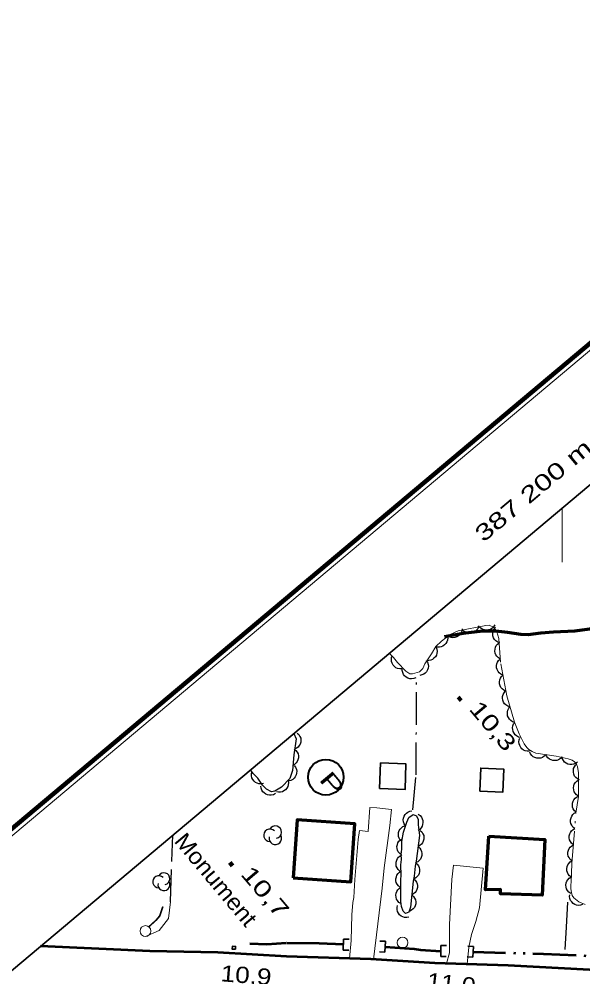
# Model space of a CAD drawing. Extents: x 386081 to 389416, y 5130568 to 5134082.
# Drawn here: x 387099.9 to 387203.8, y 5133815.1 to 5133991.7 of the extents above; entities that cross this region are included whole.
import ezdxf
from ezdxf.enums import TextEntityAlignment as Align

# ---------------------------------------------------------------- set-up
doc = ezdxf.new("R2010")
doc.units = 0
doc.header["$LTSCALE"] = 1.2
for name, pattern in [('DASH_DOUBLE_DOT', [9.2, 5, -1.2, 0.3, -1.2, 0.3, -1.2]), ('DOT_DASHED', [7.7, 5, -1.2, 0.3, -1.2]), ('LONG_DASHED', [7.5, 6, -1.5])]:
    doc.linetypes.add(name, pattern=pattern)
for name, color, linetype, lineweight in [('19', 7, 'Continuous', 13), ('21', 7, 'LONG_DASHED', 35), ('22', 7, 'Continuous', 13), ('26', 7, 'Continuous', 35), ('3', 7, 'Continuous', 140), ('31', 7, 'Continuous', 70), ('36', 7, 'Continuous', 13), ('37', 7, 'Continuous', 13), ('38', 7, 'Continuous', 40), ('39', 7, 'Continuous', 35), ('4', 7, 'DASH_DOUBLE_DOT', 53), ('41', 7, 'DOT_DASHED', 25), ('44', 7, 'Continuous', 25), ('60', 7, 'Continuous', 13), ('61', 7, 'Continuous', 13)]:
    doc.layers.add(name, color=color, linetype=linetype, lineweight=lineweight)

msp = doc.modelspace()

# ---------------------------------------------------------------- linework, layer by layer
at = {"layer": '19'}
for points in [[(387160.75, 5133818.5), (387161.09, 5133821.84), (387161.23, 5133826.56), (387161.41, 5133828.81), (387161.59, 5133829.73), (387161.74, 5133833.1), (387162.36, 5133840.44), (387162.63, 5133842.11), (387164.22, 5133841.93), (387164.51, 5133846.37), (387165.85, 5133846.31), (387168.53, 5133846.01), (387168.23, 5133843.03), (387167.18, 5133835.21), (387166.79, 5133831.47), (387165.19, 5133818.34)], [(387178.69, 5133817.59), (387179.2, 5133819.55), (387179.21, 5133824.76), (387179.65, 5133833.05), (387179.97, 5133835.69), (387185.42, 5133835.17), (387184.77, 5133827.84), (387184.1, 5133825.32), (387183.3, 5133822.92), (387182.77, 5133820.58), (387182.48, 5133817.47)]]:
    msp.add_lwpolyline(points, dxfattribs=at)
at = {"layer": '21', "linetype": 'Continuous', "lineweight": 53}
msp.add_lwpolyline([(387357.75, 5133809.07), (387321.99, 5133810.69), (387307.28, 5133811.58), (387291.49, 5133812.28), (387227.11, 5133815.51), (387205.02, 5133816.42), (387190.05, 5133817.22), (387176.49, 5133817.66), (387164.72, 5133818.37), (387149.19, 5133818.88), (387136.5, 5133819.59), (387123.95, 5133819.83), (387103.83, 5133820.78)], dxfattribs=at)
at = {"layer": '22', "linetype": 'LONG_DASHED', "lineweight": 70}
msp.add_lwpolyline([(387178.3, 5133877.88), (387181.73, 5133878.53), (387185.38, 5133878.91), (387187.68, 5133878.92), (387189.92, 5133878.68), (387192.35, 5133878.29), (387193.73, 5133878.23), (387196.05, 5133878.55), (387198.39, 5133878.76), (387202.32, 5133878.93), (387205.95, 5133879.45)], dxfattribs=at)
at = {"layer": '26'}
for p, q in [((387159.63, 5133820.07), (387159.69, 5133822.09)), ((387159.69, 5133822.09), (387160.69, 5133822.06)), ((387167.4, 5133821.68), (387166.4, 5133821.73)), ((387167.4, 5133821.68), (387167.28, 5133819.66)), ((387177.59, 5133818.88), (387177.64, 5133820.9)), ((387177.64, 5133820.9), (387178.64, 5133820.88)), ((387183.62, 5133820.74), (387182.62, 5133820.8)), ((387183.62, 5133820.74), (387183.49, 5133818.73)), ((387159.63, 5133820.07), (387160.63, 5133820.04)), ((387167.28, 5133819.66), (387166.29, 5133819.72)), ((387177.59, 5133818.88), (387178.59, 5133818.86)), ((387183.49, 5133818.73), (387182.49, 5133818.79))]:
    msp.add_line(p, q, dxfattribs=at)
at = {"layer": '3'}
for p, q in [((387180.84, 5133866.68), (387181.35, 5133866.07)), ((387138.73, 5133836.22), (387139.24, 5133835.61))]:
    msp.add_line(p, q, dxfattribs=at)
at = {"layer": '31', "lineweight": 35}
for points in [[(387166.34, 5133849.83), (387171.02, 5133849.66), (387171.19, 5133854.4), (387166.52, 5133854.57)], [(387184.81, 5133849.36), (387189.06, 5133849.18), (387189.23, 5133853.43), (387184.99, 5133853.61)]]:
    msp.add_lwpolyline(points, close=True, dxfattribs=at)
at = {"layer": '31'}
for points in [[(387150.38, 5133833.38), (387161.02, 5133832.65), (387161.76, 5133843.35), (387151.11, 5133844.09)], [(387186.46, 5133841.05), (387196.78, 5133840.47), (387196.31, 5133830.2), (387188.62, 5133830.4), (387188.62, 5133831.22), (387185.88, 5133831.15)]]:
    msp.add_lwpolyline(points, close=True, dxfattribs=at)
at = {"layer": '36'}
for centre in [(387123.168, 5133823.56), (387170.558, 5133821.44)]:
    msp.add_circle(centre, 1, dxfattribs=at)
at = {"layer": '37'}
msp.add_lwpolyline([(387123.19, 5133822.59), (387125.72, 5133823.67), (387127.43, 5133825.87), (387127.75, 5133828.94)], dxfattribs=at)
msp.add_lwpolyline([(387123.19, 5133822.59), (387125.72, 5133823.67), (387127.43, 5133825.87), (387127.75, 5133828.94)], dxfattribs=at)
at = {"layer": '37', "lineweight": 25}
for points in [[(387126.32, 5133828.03), (387125.78, 5133826.4), (387125.07, 5133825.55), (387123.75, 5133824.33)], [(387126.36, 5133828.02), (387125.82, 5133826.38), (387125.1, 5133825.52), (387123.78, 5133824.3)]]:
    msp.add_lwpolyline(points, dxfattribs=at)
at = {"layer": '38'}
msp.add_circle((387156.42, 5133851.93), 3.285, dxfattribs=at)
at = {"layer": '39'}
msp.add_lwpolyline([(387139.78, 5133820.21), (387139.79, 5133820.74), (387139.18, 5133820.75), (387139.17, 5133820.22)], close=True, dxfattribs=at)
at = {"layer": '4'}
for points in [[(387159.66, 5133821.07), (387155.2, 5133821.28), (387149.11, 5133821.31), (387145.56, 5133821.1), (387142.42, 5133821.2)], [(387167.34, 5133820.68), (387172.7, 5133820.29), (387173.85, 5133820.11), (387177.61, 5133819.88)], [(387183.56, 5133819.75), (387196.55, 5133819.36), (387213.16, 5133818.63), (387236.7, 5133817.44), (387257.34, 5133817.01), (387277.69, 5133816.04), (387292.7, 5133815.69), (387306.57, 5133814.98), (387321.86, 5133813.78), (387364.13, 5133812.01), (387382.65, 5133811.3), (387389.17, 5133811.13)]]:
    msp.add_lwpolyline(points, dxfattribs=at)
at = {"layer": '41'}
for points in [[(387172.46, 5133845.91), (387173.06, 5133852.36), (387173.16, 5133870.75)], [(387127.75, 5133828.94), (387128.05, 5133836.48), (387128.19, 5133841.24)], [(387200.97, 5133828.9), (387200.73, 5133824.28), (387200.5, 5133820.14)]]:
    msp.add_lwpolyline(points, dxfattribs=at)
at = {"layer": '44', "linetype": 'DOT_DASHED', "lineweight": 13}
for points in [[(387202.79, 5133853.92), (387202.57, 5133854.41), (387202.24, 5133854.79), (387201.83, 5133855.05), (387201.1, 5133855.3), (387198.89, 5133855.83), (387195.16, 5133856.38), (387194.48, 5133856.65), (387193.86, 5133857.05), (387193.49, 5133857.4), (387192.99, 5133858.07), (387192.08, 5133859.95), (387191.23, 5133862.07), (387189.76, 5133866.92), (387188.64, 5133873.13), (387188.29, 5133877.49), (387187.93, 5133878.76), (387187.66, 5133879.26), (387187.32, 5133879.63), (387186.55, 5133879.96), (387185.92, 5133879.93), (387180.82, 5133878.94), (387179.36, 5133878.26), (387177.73, 5133877.01), (387176.71, 5133876.03), (387175.92, 5133874.71), (387174.67, 5133872.86), (387174.31, 5133872), (387173.71, 5133871.39), (387172.38, 5133871.02), (387171.9, 5133871.02), (387171.18, 5133871.5), (387169.6, 5133873.07), (387168.88, 5133874.04), (387168.12, 5133874.79)], [(387204.21, 5133828.49), (387203.06, 5133828.98), (387202.14, 5133829.69), (387201.83, 5133830.13), (387201.68, 5133830.65), (387201.58, 5133831.37), (387201.58, 5133832.16), (387201.67, 5133832.55), (387201.78, 5133836.03), (387202.53, 5133845.32), (387202.98, 5133848.41), (387202.97, 5133852.76), (387202.79, 5133853.92)]]:
    msp.add_lwpolyline(points, dxfattribs=at)
at = {"layer": '44'}
for points in [[(387181.57, 5133879.29), (387181.51, 5133878.88), (387181.33, 5133878.51), (387181.15, 5133878.24), (387180.88, 5133878.01), (387180.56, 5133877.83), (387180.19, 5133877.73), (387179.86, 5133877.67), (387179.52, 5133877.73), (387179.16, 5133877.84), (387178.85, 5133878.02)], [(387184.58, 5133879.67), (387184.42, 5133879.29), (387184.16, 5133878.97), (387183.91, 5133878.75), (387183.6, 5133878.6), (387183.24, 5133878.5), (387182.86, 5133878.49), (387182.53, 5133878.51), (387182.21, 5133878.65), (387181.89, 5133878.84), (387181.64, 5133879.1)], [(387187.55, 5133880.01), (387187.34, 5133879.65), (387187.03, 5133879.38), (387186.76, 5133879.2), (387186.42, 5133879.09), (387186.06, 5133879.04), (387185.68, 5133879.09), (387185.36, 5133879.16), (387185.06, 5133879.34), (387184.77, 5133879.58), (387184.56, 5133879.87)], [(387188.5, 5133876.74), (387188.11, 5133876.87), (387187.77, 5133877.11), (387187.53, 5133877.33), (387187.35, 5133877.63), (387187.22, 5133877.98), (387187.18, 5133878.36), (387187.18, 5133878.69), (387187.28, 5133879.02), (387187.45, 5133879.35), (387187.68, 5133879.63)], [(387178.81, 5133878.05), (387178.88, 5133877.63), (387178.83, 5133877.23), (387178.74, 5133876.91), (387178.56, 5133876.61), (387178.32, 5133876.33), (387178, 5133876.12), (387177.71, 5133875.96), (387177.37, 5133875.9), (387177, 5133875.89), (387176.65, 5133875.97)], [(387188.59, 5133873.73), (387188.23, 5133873.93), (387187.95, 5133874.23), (387187.75, 5133874.49), (387187.64, 5133874.82), (387187.58, 5133875.19), (387187.61, 5133875.57), (387187.67, 5133875.89), (387187.84, 5133876.2), (387188.07, 5133876.49), (387188.35, 5133876.72)], [(387176.73, 5133875.91), (387176.89, 5133875.52), (387176.92, 5133875.12), (387176.91, 5133874.79), (387176.79, 5133874.46), (387176.61, 5133874.13), (387176.35, 5133873.86), (387176.1, 5133873.64), (387175.77, 5133873.51), (387175.41, 5133873.43), (387175.05, 5133873.42)], [(387170.45, 5133871.93), (387170.03, 5133871.91), (387169.64, 5133872.01), (387169.33, 5133872.13), (387169.06, 5133872.35), (387168.81, 5133872.63), (387168.64, 5133872.97), (387168.52, 5133873.28), (387168.5, 5133873.63), (387168.54, 5133874), (387168.66, 5133874.34)], [(387174.93, 5133873.49), (387175.16, 5133873.14), (387175.28, 5133872.75), (387175.33, 5133872.42), (387175.28, 5133872.07), (387175.16, 5133871.72), (387174.96, 5133871.4), (387174.76, 5133871.14), (387174.47, 5133870.95), (387174.13, 5133870.79), (387173.77, 5133870.72)], [(387189.07, 5133870.77), (387188.68, 5133870.93), (387188.38, 5133871.2), (387188.16, 5133871.45), (387188.01, 5133871.77), (387187.91, 5133872.12), (387187.91, 5133872.51), (387187.94, 5133872.83), (387188.08, 5133873.15), (387188.28, 5133873.47), (387188.53, 5133873.72)], [(387173.01, 5133870.28), (387172.62, 5133870.12), (387172.21, 5133870.09), (387171.88, 5133870.1), (387171.55, 5133870.21), (387171.23, 5133870.39), (387170.95, 5133870.65), (387170.74, 5133870.9), (387170.6, 5133871.23), (387170.51, 5133871.59), (387170.51, 5133871.95)], [(387189.6, 5133867.81), (387189.22, 5133867.98), (387188.91, 5133868.25), (387188.69, 5133868.49), (387188.54, 5133868.81), (387188.44, 5133869.17), (387188.44, 5133869.55), (387188.47, 5133869.88), (387188.61, 5133870.2), (387188.81, 5133870.51), (387189.07, 5133870.77)], [(387190.37, 5133864.92), (387189.97, 5133865.04), (387189.63, 5133865.27), (387189.38, 5133865.49), (387189.2, 5133865.79), (387189.06, 5133866.13), (387189.01, 5133866.51), (387189.01, 5133866.84), (387189.11, 5133867.18), (387189.27, 5133867.51), (387189.5, 5133867.79)], [(387191.24, 5133862.05), (387190.84, 5133862.17), (387190.5, 5133862.4), (387190.26, 5133862.62), (387190.07, 5133862.92), (387189.93, 5133863.26), (387189.88, 5133863.64), (387189.88, 5133863.97), (387189.98, 5133864.3), (387190.14, 5133864.64), (387190.37, 5133864.92)], [(387192.36, 5133859.26), (387191.95, 5133859.35), (387191.59, 5133859.55), (387191.33, 5133859.75), (387191.12, 5133860.03), (387190.95, 5133860.36), (387190.87, 5133860.73), (387190.83, 5133861.06), (387190.91, 5133861.4), (387191.04, 5133861.75), (387191.24, 5133862.05)], [(387151.14, 5133860.08), (387151.45, 5133859.79), (387151.65, 5133859.44), (387151.78, 5133859.13), (387151.81, 5133858.78), (387151.78, 5133858.41), (387151.66, 5133858.05), (387151.52, 5133857.76), (387151.29, 5133857.5), (387150.99, 5133857.27), (387150.67, 5133857.12)], [(387193.98, 5133856.75), (387193.56, 5133856.73), (387193.17, 5133856.83), (387192.86, 5133856.95), (387192.58, 5133857.17), (387192.34, 5133857.44), (387192.16, 5133857.79), (387192.05, 5133858.09), (387192.03, 5133858.44), (387192.07, 5133858.81), (387192.18, 5133859.15)], [(387150.58, 5133857.13), (387150.91, 5133856.87), (387151.14, 5133856.53), (387151.29, 5133856.24), (387151.35, 5133855.89), (387151.35, 5133855.52), (387151.26, 5133855.15), (387151.15, 5133854.84), (387150.93, 5133854.56), (387150.66, 5133854.31), (387150.35, 5133854.14)], [(387196.98, 5133856.11), (387196.7, 5133855.8), (387196.35, 5133855.6), (387196.04, 5133855.47), (387195.69, 5133855.43), (387195.32, 5133855.45), (387194.96, 5133855.57), (387194.66, 5133855.7), (387194.4, 5133855.94), (387194.17, 5133856.23), (387194.01, 5133856.55)], [(387199.95, 5133855.67), (387199.66, 5133855.37), (387199.31, 5133855.16), (387199.01, 5133855.03), (387198.66, 5133854.99), (387198.29, 5133855.01), (387197.93, 5133855.13), (387197.63, 5133855.26), (387197.37, 5133855.5), (387197.13, 5133855.79), (387196.98, 5133856.11)], [(387202.8, 5133854.72), (387202.46, 5133854.47), (387202.08, 5133854.33), (387201.76, 5133854.26), (387201.41, 5133854.28), (387201.05, 5133854.37), (387200.71, 5133854.55), (387200.44, 5133854.74), (387200.23, 5133855.02), (387200.05, 5133855.34), (387199.96, 5133855.69)], [(387150.58, 5133854.09), (387150.83, 5133853.76), (387150.98, 5133853.38), (387151.05, 5133853.06), (387151.03, 5133852.71), (387150.95, 5133852.35), (387150.77, 5133852.01), (387150.59, 5133851.74), (387150.31, 5133851.52), (387149.98, 5133851.34), (387149.64, 5133851.24)], [(387203.17, 5133851.45), (387202.8, 5133851.63), (387202.49, 5133851.9), (387202.28, 5133852.16), (387202.14, 5133852.48), (387202.05, 5133852.84), (387202.06, 5133853.22), (387202.1, 5133853.54), (387202.24, 5133853.86), (387202.45, 5133854.17), (387202.71, 5133854.42)], [(387144.9, 5133850.76), (387144.48, 5133850.69), (387144.08, 5133850.73), (387143.76, 5133850.81), (387143.46, 5133850.99), (387143.18, 5133851.23), (387142.96, 5133851.54), (387142.8, 5133851.83), (387142.73, 5133852.17), (387142.72, 5133852.54), (387142.79, 5133852.9)], [(387147.11, 5133848.92), (387146.74, 5133848.71), (387146.34, 5133848.62), (387146.02, 5133848.6), (387145.67, 5133848.67), (387145.33, 5133848.8), (387145.02, 5133849.03), (387144.78, 5133849.25), (387144.6, 5133849.55), (387144.47, 5133849.9), (387144.42, 5133850.26)], [(387149.45, 5133851.35), (387149.53, 5133850.95), (387149.49, 5133850.54), (387149.42, 5133850.22), (387149.24, 5133849.91), (387149, 5133849.63), (387148.69, 5133849.41), (387148.41, 5133849.24), (387148.07, 5133849.17), (387147.7, 5133849.15), (387147.34, 5133849.22)], [(387202.98, 5133848.44), (387202.63, 5133848.67), (387202.38, 5133848.99), (387202.2, 5133849.27), (387202.11, 5133849.61), (387202.08, 5133849.98), (387202.14, 5133850.35), (387202.23, 5133850.67), (387202.42, 5133850.96), (387202.68, 5133851.23), (387202.97, 5133851.44)], [(387202.55, 5133845.47), (387202.24, 5133845.75), (387202.04, 5133846.1), (387201.91, 5133846.4), (387201.87, 5133846.75), (387201.89, 5133847.12), (387202, 5133847.49), (387202.14, 5133847.78), (387202.37, 5133848.05), (387202.66, 5133848.28), (387202.98, 5133848.44)], [(387171.08, 5133842.98), (387170.85, 5133843.33), (387170.74, 5133843.72), (387170.69, 5133844.05), (387170.74, 5133844.4), (387170.86, 5133844.75), (387171.06, 5133845.07), (387171.27, 5133845.33), (387171.56, 5133845.52), (387171.9, 5133845.68), (387172.25, 5133845.75)], [(387173.43, 5133845.12), (387173.78, 5133844.89), (387174.03, 5133844.57), (387174.2, 5133844.29), (387174.29, 5133843.95), (387174.33, 5133843.58), (387174.26, 5133843.2), (387174.17, 5133842.89), (387173.98, 5133842.6), (387173.73, 5133842.32), (387173.43, 5133842.12)], [(387202.3, 5133842.48), (387201.97, 5133842.74), (387201.74, 5133843.08), (387201.6, 5133843.37), (387201.53, 5133843.72), (387201.53, 5133844.09), (387201.63, 5133844.46), (387201.74, 5133844.76), (387201.96, 5133845.04), (387202.23, 5133845.29), (387202.54, 5133845.47)], [(387170.45, 5133840.05), (387170.15, 5133840.34), (387169.95, 5133840.7), (387169.83, 5133841), (387169.8, 5133841.35), (387169.83, 5133841.72), (387169.96, 5133842.08), (387170.1, 5133842.38), (387170.35, 5133842.63), (387170.64, 5133842.86), (387170.97, 5133843)], [(387173.8, 5133842.13), (387174.11, 5133841.86), (387174.32, 5133841.51), (387174.46, 5133841.21), (387174.51, 5133840.86), (387174.49, 5133840.49), (387174.38, 5133840.12), (387174.25, 5133839.82), (387174.03, 5133839.56), (387173.74, 5133839.32), (387173.42, 5133839.15)], [(387202.06, 5133839.49), (387201.73, 5133839.75), (387201.5, 5133840.09), (387201.35, 5133840.38), (387201.29, 5133840.73), (387201.29, 5133841.1), (387201.38, 5133841.47), (387201.5, 5133841.77), (387201.71, 5133842.05), (387201.99, 5133842.3), (387202.3, 5133842.48)], [(387170.36, 5133837.6), (387170.03, 5133837.84), (387169.78, 5133838.17), (387169.62, 5133838.46), (387169.54, 5133838.8), (387169.52, 5133839.17), (387169.6, 5133839.55), (387169.7, 5133839.86), (387169.9, 5133840.14), (387170.16, 5133840.41), (387170.47, 5133840.6)], [(387173.42, 5133839.15), (387173.73, 5133838.88), (387173.95, 5133838.53), (387174.08, 5133838.23), (387174.13, 5133837.88), (387174.12, 5133837.51), (387174.01, 5133837.15), (387173.88, 5133836.85), (387173.65, 5133836.58), (387173.37, 5133836.34), (387173.04, 5133836.18)], [(387201.82, 5133836.5), (387201.49, 5133836.76), (387201.26, 5133837.1), (387201.11, 5133837.39), (387201.05, 5133837.74), (387201.05, 5133838.11), (387201.14, 5133838.48), (387201.26, 5133838.78), (387201.47, 5133839.06), (387201.75, 5133839.31), (387202.06, 5133839.49)], [(387170.08, 5133834.62), (387169.76, 5133834.9), (387169.55, 5133835.24), (387169.41, 5133835.54), (387169.36, 5133835.89), (387169.38, 5133836.26), (387169.49, 5133836.63), (387169.61, 5133836.93), (387169.84, 5133837.2), (387170.12, 5133837.44), (387170.44, 5133837.6)], [(387172.96, 5133836.19), (387173.28, 5133835.93), (387173.51, 5133835.59), (387173.65, 5133835.29), (387173.71, 5133834.94), (387173.71, 5133834.57), (387173.61, 5133834.2), (387173.49, 5133833.9), (387173.27, 5133833.62), (387172.99, 5133833.38), (387172.68, 5133833.2)], [(387201.7, 5133833.5), (387201.36, 5133833.75), (387201.12, 5133834.07), (387200.95, 5133834.36), (387200.87, 5133834.7), (387200.85, 5133835.07), (387200.93, 5133835.44), (387201.03, 5133835.76), (387201.23, 5133836.04), (387201.49, 5133836.31), (387201.79, 5133836.5)], [(387170.13, 5133831.62), (387169.8, 5133831.88), (387169.57, 5133832.21), (387169.41, 5133832.5), (387169.34, 5133832.85), (387169.34, 5133833.22), (387169.43, 5133833.59), (387169.53, 5133833.9), (387169.75, 5133834.18), (387170.02, 5133834.43), (387170.33, 5133834.61)], [(387172.59, 5133833.22), (387172.91, 5133832.95), (387173.13, 5133832.6), (387173.27, 5133832.3), (387173.32, 5133831.96), (387173.31, 5133831.59), (387173.21, 5133831.22), (387173.08, 5133830.92), (387172.86, 5133830.65), (387172.58, 5133830.4), (387172.26, 5133830.24)], [(387201.58, 5133830.51), (387201.23, 5133830.75), (387200.98, 5133831.06), (387200.81, 5133831.34), (387200.72, 5133831.68), (387200.68, 5133832.05), (387200.75, 5133832.43), (387200.84, 5133832.74), (387201.03, 5133833.04), (387201.28, 5133833.31), (387201.58, 5133833.51)], [(387170.23, 5133828.62), (387169.88, 5133828.85), (387169.63, 5133829.17), (387169.46, 5133829.45), (387169.36, 5133829.79), (387169.33, 5133830.16), (387169.39, 5133830.53), (387169.48, 5133830.85), (387169.67, 5133831.14), (387169.93, 5133831.41), (387170.22, 5133831.62)], [(387172.26, 5133830.24), (387172.58, 5133829.96), (387172.79, 5133829.62), (387172.93, 5133829.32), (387172.99, 5133828.97), (387172.98, 5133828.61), (387172.87, 5133828.24), (387172.75, 5133827.93), (387172.52, 5133827.66), (387172.24, 5133827.42), (387171.92, 5133827.25)], [(387203.76, 5133828.44), (387203.37, 5133828.31), (387202.96, 5133828.3), (387202.63, 5133828.33), (387202.31, 5133828.47), (387202, 5133828.67), (387201.74, 5133828.95), (387201.54, 5133829.21), (387201.43, 5133829.54), (387201.37, 5133829.91), (387201.39, 5133830.27)], [(387171.75, 5133826.12), (387171.34, 5133826.04), (387170.93, 5133826.09), (387170.61, 5133826.17), (387170.31, 5133826.34), (387170.02, 5133826.58), (387169.8, 5133826.89), (387169.64, 5133827.18), (387169.57, 5133827.52), (387169.56, 5133827.89), (387169.62, 5133828.25)]]:
    msp.add_lwpolyline(points, dxfattribs=at)
at = {"layer": '44', "linetype": 'DOT_DASHED'}
msp.add_lwpolyline([(387150.51, 5133859.99), (387150.97, 5133859), (387150.5, 5133856.08), (387150.27, 5133853.16), (387149.79, 5133851.7), (387148.23, 5133850.12), (387147.03, 5133849.38), (387146.42, 5133849.26), (387145.46, 5133849.74), (387144.73, 5133850.46), (387143.88, 5133851.79), (387143.04, 5133852.64), (387142.55, 5133853.31)], dxfattribs=at)
msp.add_lwpolyline([(387170.45, 5133840.05), (387170.76, 5133841.81), (387171.36, 5133843.64), (387171.72, 5133844.49), (387172.51, 5133845.04), (387173.12, 5133844.8), (387173.43, 5133844.13), (387173.43, 5133843.16), (387173.68, 5133841.21), (387173.08, 5133836.46), (387172.9, 5133835.55), (387172.72, 5133833.66), (387172.54, 5133832.75), (387172, 5133827.94), (387171.7, 5133827.03), (387171.09, 5133826.78), (387170.66, 5133827.21), (387170.36, 5133828.12), (387170.23, 5133829.1), (387170.22, 5133832.99), (387170.28, 5133833.9), (387170.22, 5133835.79), (387170.34, 5133836.76), (387170.28, 5133837.68), (387170.4, 5133838.65)], close=True, dxfattribs=at)
at = {"layer": '44'}
for centre, radius, start, end in [((387146.111, 5133841.226), 1.15, 44.11537, 269.80396), ((387147.1, 5133841.801), 1.15, 282.26917, 149.72626), ((387147.1, 5133840.651), 1.15, 166.93686, 29.62122), ((387126.56, 5133833.205), 1.101, 282.26917, 149.72626), ((387125.613, 5133832.655), 1.101, 44.11537, 269.80396), ((387126.56, 5133832.105), 1.101, 166.93686, 29.62122)]:
    msp.add_arc(centre, radius, start, end, dxfattribs=at)
at = {"layer": '60'}
msp.add_line((386082.87, 5132988.02), (387383.05, 5134080.13), dxfattribs=at)
at = {"layer": '60', "lineweight": 158}
msp.add_lwpolyline([(386081.46, 5132988.14), (387383.17, 5134081.54), (389415.62, 5131661.88), (388113.9, 5130568.48)], close=True, dxfattribs=at)
at = {"layer": '60', "lineweight": 35}
msp.add_lwpolyline([(386109.63, 5132985.69), (387380.72, 5134053.36), (389052.99, 5132062.51), (387781.9, 5130994.83)], close=True, dxfattribs=at)
at = {"layer": '61'}
msp.add_line((387200, 5133901.57), (387200, 5133891.57), dxfattribs=at)

# ---------------------------------------------------------------- texts
at = {"layer": '3'}
for s, rotation, width, p in [('10,3   ', 310.294, 1.35, (387182.67, 5133864.46)), ('10,7   ', 310.294, 1.4, (387140.56, 5133834)), ('10,9   ', 355.323, 1.2, (387136.93, 5133814.32)), ('11,0   ', 353.417, 1.15, (387174.93, 5133812.94))]:
    msp.add_text(s, height=3, rotation=rotation, dxfattribs=dict(at, width=width)).set_placement(p)
at = {"layer": '38', "width": 1.65}
msp.add_text('P', height=3, rotation=309.89, dxfattribs=at).set_placement((387155.01, 5133851.48))
at = {"layer": '39', "width": 1.1}
msp.add_text('Monument', height=3, rotation=309.89, dxfattribs=at).set_placement((387128.31, 5133840.09))
at = {"layer": '61', "width": 1.4}
msp.add_text('387 200 m E.', height=3, rotation=40.03, dxfattribs=at).set_placement((387198.26, 5133905.878), align=Align.CENTER)

doc.saveas('drawing.dxf')
